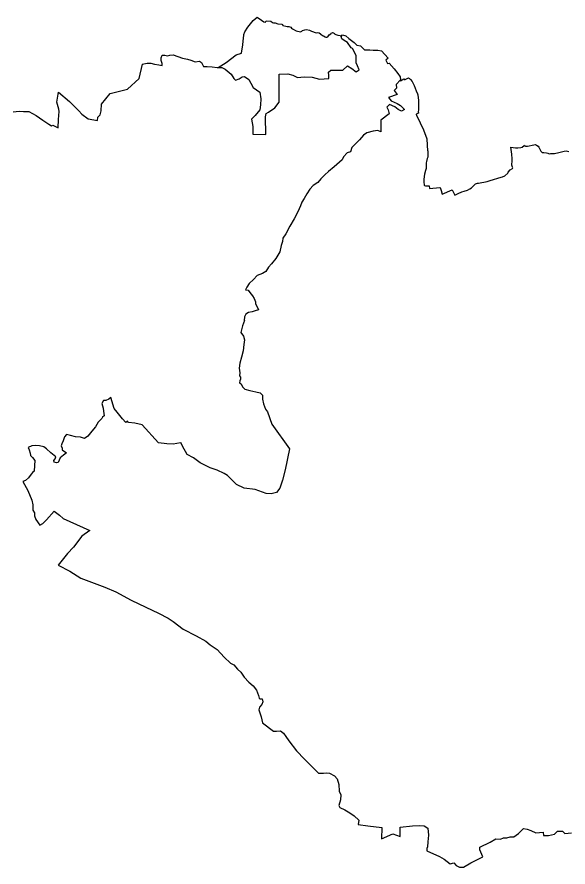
# Model space of a CAD drawing. Extents: x -678204 to -526855, y -1228851 to -1110393.
# Drawn here: x -651736 to -639391, y -1210933 to -1191898 of the extents above; entities that cross this region are included whole.
import ezdxf

# ---------------------------------------------------------------- set-up
doc = ezdxf.new("R2010")
doc.units = 0
for name, color, linetype in [('00_n_cyklo prujezdne rekreacni hlavni', 7, 'Continuous'), ('00_n_cyklo studie rekreacni hlavni', 7, 'Continuous'), ('00_n_cyklo trasovani rekreacni hlavni', 7, 'Continuous')]:
    doc.layers.add(name, color=color, linetype=linetype)

msp = doc.modelspace()

# ---------------------------------------------------------------- linework, layer by layer
at = {"layer": '00_n_cyklo prujezdne rekreacni hlavni'}
for points in [[(-648931, -1192951), (-648822, -1192932), (-648741, -1192932), (-648655, -1192951), (-648560, -1192970), (-648484, -1192984), (-648484, -1192937), (-648503, -1192875), (-648503, -1192809), (-648480, -1192756), (-648423, -1192756), (-648361, -1192766), (-648313, -1192756), (-648237, -1192747), (-648133, -1192785), (-648028, -1192818), (-647919, -1192842), (-647838, -1192861), (-647743, -1192899), (-647648, -1192885), (-647601, -1192918), (-647582, -1192965), (-647558, -1193008), (-647472, -1193003), (-647363, -1193013), (-647254, -1193027), (-647146, -1193032), (-647073, -1193067), (-646940, -1193177), (-646879, -1193276), (-646841, -1193311), (-646760, -1193284), (-646692, -1193238), (-646638, -1193231), (-646539, -1193299), (-646497, -1193379), (-646448, -1193475), (-646299, -1193578), (-646272, -1193727), (-646280, -1193868), (-646299, -1193974), (-646398, -1194100), (-646482, -1194188), (-646455, -1194348), (-646455, -1194520), (-646162, -1194528), (-646165, -1194135), (-646154, -1194058), (-646101, -1194028), (-645959, -1193933), (-645864, -1193807), (-645864, -1193181), (-645670, -1193173), (-645559, -1193200), (-645452, -1193250), (-645299, -1193238), (-645120, -1193242), (-644960, -1193288), (-644750, -1193276), (-644746, -1193204), (-644754, -1193131), (-644708, -1193086), (-644437, -1193089), (-644332, -1192989), (-644237, -1193051), (-644137, -1193122), (-644071, -1193084), (-644109, -1192989), (-644137, -1192923), (-644137, -1192856), (-644137, -1192771), (-644161, -1192714), (-644218, -1192604), (-644251, -1192590), (-644328, -1192466), (-644408, -1192424), (-644461, -1192390), (-644470, -1192338), (-644442, -1192295), (-644370, -1192319), (-644299, -1192376), (-644185, -1192471), (-644123, -1192528), (-644038, -1192547), (-643952, -1192633), (-643829, -1192633), (-643753, -1192638), (-643653, -1192642), (-643572, -1192657), (-643420, -1192818), (-643472, -1192861), (-643434, -1192937), (-643401, -1192932), (-643282, -1193056), (-643206, -1193160), (-643154, -1193241), (-643145, -1193303), (-643244, -1193407), (-643235, -1193493), (-643287, -1193545), (-643221, -1193630), (-643415, -1193697), (-643354, -1193778), (-643216, -1193835), (-643145, -1193877), (-643054, -1193972), (-643121, -1194006), (-643197, -1193968), (-643273, -1193906), (-643392, -1193854), (-643449, -1193920), (-643420, -1193977), (-643396, -1194067), (-643582, -1194210), (-643582, -1194471), (-643648, -1194443), (-643757, -1194457), (-643900, -1194495), (-643976, -1194543), (-644066, -1194647), (-644147, -1194733), (-644237, -1194823), (-644261, -1194918), (-644342, -1194942), (-644423, -1195032), (-644451, -1195094), (-644632, -1195255), (-644755, -1195360), (-644841, -1195436), (-644931, -1195521), (-644993, -1195602), (-645097, -1195673), (-645173, -1195754), (-645240, -1195858), (-645301, -1195963), (-645354, -1196048), (-645382, -1196124), (-645444, -1196258), (-645525, -1196419), (-645624, -1196581), (-645710, -1196752), (-645781, -1196847), (-645791, -1196923), (-645814, -1197018), (-645848, -1197160), (-645938, -1197307), (-646033, -1197426), (-646100, -1197502), (-646161, -1197597), (-646233, -1197640), (-646356, -1197687), (-646437, -1197778), (-646532, -1197868), (-646590, -1197949), (-646616, -1198005), (-646559, -1198016), (-646517, -1198064), (-646458, -1198143), (-646424, -1198205), (-646390, -1198275), (-646390, -1198321), (-646365, -1198371), (-646323, -1198452), (-646397, -1198477), (-646466, -1198504), (-646548, -1198518), (-646609, -1198549), (-646638, -1198612), (-646646, -1198692)], [(-651819, -1194020), (-651685, -1194005), (-651594, -1194013), (-651468, -1194016), (-651304, -1194104), (-651159, -1194211), (-651021, -1194299), (-650964, -1194337), (-650930, -1194318), (-650815, -1194379), (-650808, -1194196), (-650792, -1194016), (-650796, -1193959), (-650842, -1193803), (-650808, -1193582), (-650560, -1193791), (-650354, -1194001), (-650285, -1194070), (-650144, -1194180), (-649934, -1194219), (-649927, -1194142), (-649873, -1194089), (-649854, -1193997), (-649843, -1193852), (-649648, -1193612), (-649259, -1193513), (-648996, -1193276), (-648921, -1192951)], [(-646640, -1198692), (-646683, -1198812), (-646718, -1198961), (-646658, -1199047), (-646638, -1199127), (-646655, -1199233), (-646666, -1199373), (-646706, -1199519), (-646743, -1199648), (-646758, -1199765), (-646743, -1199865), (-646752, -1199931), (-646729, -1199965), (-646732, -1200008), (-646741, -1200045), (-646749, -1200088), (-646715, -1200114), (-646683, -1200180), (-646633, -1200233), (-646517, -1200259), (-646383, -1200294), (-646288, -1200315), (-646232, -1200367), (-646232, -1200453), (-646210, -1200561), (-646167, -1200682), (-646120, -1200742), (-646024, -1201018), (-645633, -1201567), (-645729, -1202040), (-645784, -1202269), (-645851, -1202452), (-645922, -1202544), (-646044, -1202575), (-646156, -1202569), (-646400, -1202478), (-646649, -1202452), (-646817, -1202366), (-646935, -1202247), (-647017, -1202165), (-647094, -1202118), (-647250, -1202049), (-647405, -1201993), (-647634, -1201885), (-647780, -1201773), (-647922, -1201695), (-648026, -1201506), (-648069, -1201424)], [(-648076, -1201434), (-648240, -1201464), (-648378, -1201456), (-648563, -1201434), (-648934, -1201033), (-649094, -1200990), (-649241, -1200981), (-649262, -1200951), (-649297, -1200981), (-649374, -1200895), (-649495, -1200748), (-649560, -1200662), (-649633, -1200420), (-649676, -1200455), (-649745, -1200485), (-649797, -1200485), (-649832, -1200550), (-649806, -1200657), (-649797, -1200722), (-649784, -1200826), (-649823, -1200860), (-649832, -1200890), (-649918, -1200968), (-649978, -1201072), (-650060, -1201175), (-650151, -1201287), (-650224, -1201335), (-650310, -1201304), (-650423, -1201296), (-650539, -1201270), (-650630, -1201244), (-650673, -1201296), (-650703, -1201386), (-650729, -1201460), (-650746, -1201503), (-650725, -1201550), (-650725, -1201594), (-650630, -1201658), (-650694, -1201710), (-650768, -1201770), (-650815, -1201874), (-650854, -1201883), (-650906, -1201865), (-650910, -1201826), (-650884, -1201792), (-650863, -1201749), (-650975, -1201658), (-651074, -1201568), (-651134, -1201524), (-651229, -1201499), (-651320, -1201490), (-651406, -1201503), (-651484, -1201537), (-651462, -1201589), (-651441, -1201667), (-651436, -1201719), (-651389, -1201762), (-651337, -1201831), (-651342, -1201939), (-651354, -1202072), (-651385, -1202090), (-651419, -1202137), (-651480, -1202215), (-651544, -1202275), (-651605, -1202297), (-651493, -1202504), (-651402, -1202715), (-651385, -1202819), (-651380, -1202939), (-651346, -1203000), (-651346, -1203069), (-651316, -1203151), (-651221, -1203276), (-651160, -1203241), (-651074, -1203160), (-650906, -1202965), (-650785, -1203052), (-650699, -1203129), (-650108, -1203397), (-650285, -1203522), (-650470, -1203768), (-650604, -1203910), (-650815, -1204173), (-650556, -1204311), (-650306, -1204467), (-649771, -1204665), (-649521, -1204769), (-649180, -1204959), (-648852, -1205114), (-648568, -1205252), (-648352, -1205364), (-648240, -1205437), (-648015, -1205606), (-647722, -1205757), (-647502, -1205877), (-647411, -1205955), (-647252, -1206063), (-647092, -1206235), (-646954, -1206365), (-646881, -1206404), (-646795, -1206499), (-646721, -1206568), (-646648, -1206684), (-646544, -1206792), (-646445, -1206878), (-646372, -1206973), (-646329, -1207090), (-646311, -1207150), (-646290, -1207167), (-646242, -1207167), (-646229, -1207232), (-646251, -1207292), (-646303, -1207357), (-646320, -1207413), (-646264, -1207573), (-646234, -1207702), (-645992, -1207888), (-645923, -1207888), (-645832, -1207883), (-645763, -1207939), (-645712, -1208013), (-645643, -1208108), (-645474, -1208328), (-645297, -1208518), (-644982, -1208828), (-644866, -1208828), (-644801, -1208824), (-644737, -1208832), (-644624, -1208888), (-644560, -1208962), (-644529, -1209087), (-644521, -1209234), (-644482, -1209316), (-644491, -1209432), (-644525, -1209557), (-644504, -1209600), (-644391, -1209652), (-644279, -1209721), (-644180, -1209786), (-644076, -1209885), (-644089, -1209980), (-643874, -1210014), (-643563, -1210045), (-643567, -1210299), (-643313, -1210191), (-643153, -1210252), (-643149, -1210044), (-642877, -1210014), (-642717, -1210006), (-642614, -1210014), (-642528, -1210062), (-642519, -1210221), (-642528, -1210368), (-642536, -1210480), (-642553, -1210515), (-642553, -1210571), (-642273, -1210700), (-642165, -1210760), (-642031, -1210864), (-641949, -1210842), (-641898, -1210903), (-641824, -1210933), (-641729, -1210933), (-641566, -1210838), (-641298, -1210709), (-641363, -1210549), (-641363, -1210489), (-641134, -1210376), (-641009, -1210303), (-640906, -1210307), (-640837, -1210277), (-640763, -1210277), (-640690, -1210260), (-640604, -1210260), (-640500, -1210186), (-640440, -1210122), (-640388, -1210074), (-640306, -1210083), (-640224, -1210113), (-640112, -1210165), (-639948, -1210152), (-639939, -1210230), (-639827, -1210230), (-639693, -1210195), (-639629, -1210130), (-639517, -1210130), (-639465, -1210186), (-639309, -1210165)]]:
    msp.add_lwpolyline(points, dxfattribs=at)
at = {"layer": '00_n_cyklo studie rekreacni hlavni'}
for p, q in [((-642532, -1194897), (-642545, -1194634)), ((-641986, -1195767), (-641923, -1195886))]:
    msp.add_line(p, q, dxfattribs=at)
for points in [[(-646705, -1192711), (-646678, -1192524), (-646658, -1192363), (-646655, -1192314), (-646652, -1192286), (-646628, -1192229), (-646565, -1192125), (-646442, -1191978), (-646355, -1191898), (-646257, -1191965), (-646207, -1192008), (-646172, -1192012), (-646153, -1191985), (-646046, -1191991), (-646013, -1192019), (-645989, -1192029), (-645951, -1192032), (-645891, -1192048), (-645803, -1192060), (-645788, -1192067), (-645779, -1192091), (-645714, -1192102), (-645683, -1192114), (-645648, -1192113), (-645601, -1192128), (-645589, -1192150), (-645562, -1192165), (-645479, -1192207), (-645386, -1192228), (-645358, -1192217), (-645337, -1192203), (-645286, -1192182), (-645249, -1192180), (-645183, -1192190), (-645135, -1192212), (-645033, -1192249), (-644997, -1192244), (-644965, -1192256), (-644937, -1192275), (-644929, -1192285), (-644890, -1192311), (-644869, -1192321), (-644831, -1192344), (-644819, -1192351), (-644810, -1192352), (-644797, -1192351), (-644777, -1192344), (-644769, -1192339), (-644739, -1192300), (-644708, -1192275), (-644696, -1192263), (-644673, -1192249), (-644667, -1192243), (-644647, -1192250), (-644635, -1192258), (-644625, -1192266), (-644614, -1192279), (-644592, -1192290), (-644547, -1192304), (-644497, -1192314), (-644459, -1192321)], [(-647053, -1192914), (-646823, -1192748), (-646705, -1192711)], [(-647230, -1193030), (-647109, -1192957), (-647053, -1192914)], [(-643149, -1193308), (-643144, -1193324), (-643070, -1193282), (-643057, -1193293), (-643051, -1193302), (-642967, -1193263), (-642942, -1193273), (-642917, -1193296), (-642879, -1193345), (-642838, -1193433), (-642793, -1193550), (-642766, -1193615), (-642753, -1193644), (-642742, -1193768), (-642739, -1193979), (-642748, -1194019), (-642741, -1194042), (-642740, -1194050), (-642776, -1194064), (-642783, -1194072)], [(-642545, -1194634), (-642623, -1194432), (-642699, -1194273), (-642779, -1194106), (-642788, -1194078), (-642783, -1194072)], [(-640651, -1194968), (-640668, -1194813), (-640565, -1194828), (-640513, -1194829), (-640446, -1194823), (-640417, -1194810), (-640376, -1194778), (-640365, -1194770), (-640357, -1194781), (-640343, -1194789), (-640322, -1194792), (-640296, -1194787), (-640153, -1194758), (-640129, -1194756), (-640093, -1194770), (-640063, -1194792), (-640045, -1194812), (-639999, -1194900), (-639985, -1194918), (-639966, -1194930), (-639935, -1194932), (-639874, -1194937), (-639843, -1194948), (-639813, -1194960), (-639782, -1194958), (-639692, -1194954), (-639595, -1194933), (-639537, -1194916), (-639480, -1194903), (-639434, -1194897), (-639375, -1194908)], [(-642532, -1194897), (-642528, -1194986), (-642533, -1195033), (-642543, -1195068), (-642564, -1195137), (-642568, -1195164), (-642571, -1195294), (-642583, -1195336), (-642603, -1195417), (-642622, -1195527), (-642619, -1195586), (-642614, -1195660), (-642604, -1195673), (-642587, -1195678), (-642500, -1195675), (-642497, -1195736), (-642264, -1195718), (-642256, -1195717), (-642236, -1195781), (-642208, -1195866), (-641986, -1195767), (-641985, -1195770)], [(-641522, -1195693), (-641467, -1195635), (-641444, -1195629), (-641418, -1195618), (-641396, -1195619), (-641205, -1195578), (-641134, -1195561), (-640888, -1195488), (-640858, -1195478), (-640803, -1195455), (-640741, -1195398), (-640730, -1195373), (-640683, -1195320), (-640636, -1195288), (-640630, -1195274), (-640631, -1195260), (-640648, -1195215), (-640645, -1195115), (-640640, -1195071), (-640651, -1194968)], [(-641923, -1195886), (-641849, -1195850), (-641771, -1195810), (-641719, -1195795), (-641642, -1195774), (-641594, -1195749), (-641554, -1195722), (-641523, -1195694), (-641522, -1195693)]]:
    msp.add_lwpolyline(points, dxfattribs=at)
at = {"layer": '00_n_cyklo trasovani rekreacni hlavni'}
for p, q in [((-642532, -1194897), (-642545, -1194634)), ((-641986, -1195767), (-641923, -1195886))]:
    msp.add_line(p, q, dxfattribs=at)
for points in [[(-646705, -1192711), (-646678, -1192524), (-646658, -1192363), (-646655, -1192314), (-646652, -1192286), (-646628, -1192229), (-646565, -1192125), (-646442, -1191978), (-646355, -1191898), (-646257, -1191965), (-646207, -1192008), (-646172, -1192012), (-646153, -1191985), (-646046, -1191991), (-646013, -1192019), (-645989, -1192029), (-645951, -1192032), (-645891, -1192048), (-645803, -1192060), (-645788, -1192067), (-645779, -1192091), (-645714, -1192102), (-645683, -1192114), (-645648, -1192113), (-645601, -1192128), (-645589, -1192150), (-645562, -1192165), (-645479, -1192207), (-645386, -1192228), (-645358, -1192217), (-645337, -1192203), (-645286, -1192182), (-645249, -1192180), (-645183, -1192190), (-645135, -1192212), (-645033, -1192249), (-644997, -1192244), (-644965, -1192256), (-644937, -1192275), (-644929, -1192285), (-644890, -1192311), (-644869, -1192321), (-644831, -1192344), (-644819, -1192351), (-644810, -1192352), (-644797, -1192351), (-644777, -1192344), (-644769, -1192339), (-644739, -1192300), (-644708, -1192275), (-644696, -1192263), (-644673, -1192249), (-644667, -1192243), (-644647, -1192250), (-644635, -1192258), (-644625, -1192266), (-644614, -1192279), (-644592, -1192290), (-644547, -1192304), (-644497, -1192314), (-644459, -1192321)], [(-648931, -1192951), (-648822, -1192932), (-648741, -1192932), (-648655, -1192951), (-648560, -1192970), (-648484, -1192984), (-648484, -1192937), (-648503, -1192875), (-648503, -1192809), (-648480, -1192756), (-648423, -1192756), (-648361, -1192766), (-648313, -1192756), (-648237, -1192747), (-648133, -1192785), (-648028, -1192818), (-647919, -1192842), (-647838, -1192861), (-647743, -1192899), (-647648, -1192885), (-647601, -1192918), (-647582, -1192965), (-647558, -1193008), (-647472, -1193003), (-647363, -1193013), (-647254, -1193027), (-647146, -1193032), (-647073, -1193067), (-646940, -1193177), (-646879, -1193276), (-646841, -1193311), (-646760, -1193284), (-646692, -1193238), (-646638, -1193231), (-646539, -1193299), (-646497, -1193379), (-646448, -1193475), (-646299, -1193578), (-646272, -1193727), (-646280, -1193868), (-646299, -1193974), (-646398, -1194100), (-646482, -1194188), (-646455, -1194348), (-646455, -1194520), (-646162, -1194528), (-646165, -1194135), (-646154, -1194058), (-646101, -1194028), (-645959, -1193933), (-645864, -1193807), (-645864, -1193181), (-645670, -1193173), (-645559, -1193200), (-645452, -1193250), (-645299, -1193238), (-645120, -1193242), (-644960, -1193288), (-644750, -1193276), (-644746, -1193204), (-644754, -1193131), (-644708, -1193086), (-644437, -1193089), (-644332, -1192989), (-644237, -1193051), (-644137, -1193122), (-644071, -1193084), (-644109, -1192989), (-644137, -1192923), (-644137, -1192856), (-644137, -1192771), (-644161, -1192714), (-644218, -1192604), (-644251, -1192590), (-644328, -1192466), (-644408, -1192424), (-644461, -1192390), (-644470, -1192338), (-644442, -1192295), (-644370, -1192319), (-644299, -1192376), (-644185, -1192471), (-644123, -1192528), (-644038, -1192547), (-643952, -1192633), (-643829, -1192633), (-643753, -1192638), (-643653, -1192642), (-643572, -1192657), (-643420, -1192818), (-643472, -1192861), (-643434, -1192937), (-643401, -1192932), (-643282, -1193056), (-643206, -1193160), (-643154, -1193241), (-643145, -1193303), (-643244, -1193407), (-643235, -1193493), (-643287, -1193545), (-643221, -1193630), (-643415, -1193697), (-643354, -1193778), (-643216, -1193835), (-643145, -1193877), (-643054, -1193972), (-643121, -1194006), (-643197, -1193968), (-643273, -1193906), (-643392, -1193854), (-643449, -1193920), (-643420, -1193977), (-643396, -1194067), (-643582, -1194210), (-643582, -1194471), (-643648, -1194443), (-643757, -1194457), (-643900, -1194495), (-643976, -1194543), (-644066, -1194647), (-644147, -1194733), (-644237, -1194823), (-644261, -1194918), (-644342, -1194942), (-644423, -1195032), (-644451, -1195094), (-644632, -1195255), (-644755, -1195360), (-644841, -1195436), (-644931, -1195521), (-644993, -1195602), (-645097, -1195673), (-645173, -1195754), (-645240, -1195858), (-645301, -1195963), (-645354, -1196048), (-645382, -1196124), (-645444, -1196258), (-645525, -1196419), (-645624, -1196581), (-645710, -1196752), (-645781, -1196847), (-645791, -1196923), (-645814, -1197018), (-645848, -1197160), (-645938, -1197307), (-646033, -1197426), (-646100, -1197502), (-646161, -1197597), (-646233, -1197640), (-646356, -1197687), (-646437, -1197778), (-646532, -1197868), (-646590, -1197949), (-646616, -1198005), (-646559, -1198016), (-646517, -1198064), (-646458, -1198143), (-646424, -1198205), (-646390, -1198275), (-646390, -1198321), (-646365, -1198371), (-646323, -1198452), (-646397, -1198477), (-646466, -1198504), (-646548, -1198518), (-646609, -1198549), (-646638, -1198612), (-646646, -1198692)], [(-647053, -1192914), (-646823, -1192748), (-646705, -1192711)], [(-647230, -1193030), (-647109, -1192957), (-647053, -1192914)], [(-651819, -1194020), (-651685, -1194005), (-651594, -1194013), (-651468, -1194016), (-651304, -1194104), (-651159, -1194211), (-651021, -1194299), (-650964, -1194337), (-650930, -1194318), (-650815, -1194379), (-650808, -1194196), (-650792, -1194016), (-650796, -1193959), (-650842, -1193803), (-650808, -1193582), (-650560, -1193791), (-650354, -1194001), (-650285, -1194070), (-650144, -1194180), (-649934, -1194219), (-649927, -1194142), (-649873, -1194089), (-649854, -1193997), (-649843, -1193852), (-649648, -1193612), (-649259, -1193513), (-648996, -1193276), (-648921, -1192951)], [(-643149, -1193308), (-643144, -1193324), (-643070, -1193282), (-643057, -1193293), (-643051, -1193302), (-642967, -1193263), (-642942, -1193273), (-642917, -1193296), (-642879, -1193345), (-642838, -1193433), (-642793, -1193550), (-642766, -1193615), (-642753, -1193644), (-642742, -1193768), (-642739, -1193979), (-642748, -1194019), (-642741, -1194042), (-642740, -1194050), (-642776, -1194064), (-642783, -1194072)], [(-642545, -1194634), (-642623, -1194432), (-642699, -1194273), (-642779, -1194106), (-642788, -1194078), (-642783, -1194072)], [(-640651, -1194968), (-640668, -1194813), (-640565, -1194828), (-640513, -1194829), (-640446, -1194823), (-640417, -1194810), (-640376, -1194778), (-640365, -1194770), (-640357, -1194781), (-640343, -1194789), (-640322, -1194792), (-640296, -1194787), (-640153, -1194758), (-640129, -1194756), (-640093, -1194770), (-640063, -1194792), (-640045, -1194812), (-639999, -1194900), (-639985, -1194918), (-639966, -1194930), (-639935, -1194932), (-639874, -1194937), (-639843, -1194948), (-639813, -1194960), (-639782, -1194958), (-639692, -1194954), (-639595, -1194933), (-639537, -1194916), (-639480, -1194903), (-639434, -1194897), (-639375, -1194908)], [(-642532, -1194897), (-642528, -1194986), (-642533, -1195033), (-642543, -1195068), (-642564, -1195137), (-642568, -1195164), (-642571, -1195294), (-642583, -1195336), (-642603, -1195417), (-642622, -1195527), (-642619, -1195586), (-642614, -1195660), (-642604, -1195673), (-642587, -1195678), (-642500, -1195675), (-642497, -1195736), (-642264, -1195718), (-642256, -1195717), (-642236, -1195781), (-642208, -1195866), (-641986, -1195767), (-641985, -1195770)], [(-641522, -1195693), (-641467, -1195635), (-641444, -1195629), (-641418, -1195618), (-641396, -1195619), (-641205, -1195578), (-641134, -1195561), (-640888, -1195488), (-640858, -1195478), (-640803, -1195455), (-640741, -1195398), (-640730, -1195373), (-640683, -1195320), (-640636, -1195288), (-640630, -1195274), (-640631, -1195260), (-640648, -1195215), (-640645, -1195115), (-640640, -1195071), (-640651, -1194968)], [(-641923, -1195886), (-641849, -1195850), (-641771, -1195810), (-641719, -1195795), (-641642, -1195774), (-641594, -1195749), (-641554, -1195722), (-641523, -1195694), (-641522, -1195693)], [(-646640, -1198692), (-646683, -1198812), (-646718, -1198961), (-646658, -1199047), (-646638, -1199127), (-646655, -1199233), (-646666, -1199373), (-646706, -1199519), (-646743, -1199648), (-646758, -1199765), (-646743, -1199865), (-646752, -1199931), (-646729, -1199965), (-646732, -1200008), (-646741, -1200045), (-646749, -1200088), (-646715, -1200114), (-646683, -1200180), (-646633, -1200233), (-646517, -1200259), (-646383, -1200294), (-646288, -1200315), (-646232, -1200367), (-646232, -1200453), (-646210, -1200561), (-646167, -1200682), (-646120, -1200742), (-646024, -1201018), (-645633, -1201567), (-645729, -1202040), (-645784, -1202269), (-645851, -1202452), (-645922, -1202544), (-646044, -1202575), (-646156, -1202569), (-646400, -1202478), (-646649, -1202452), (-646817, -1202366), (-646935, -1202247), (-647017, -1202165), (-647094, -1202118), (-647250, -1202049), (-647405, -1201993), (-647634, -1201885), (-647780, -1201773), (-647922, -1201695), (-648026, -1201506), (-648069, -1201424)], [(-648076, -1201434), (-648240, -1201464), (-648378, -1201456), (-648563, -1201434), (-648934, -1201033), (-649094, -1200990), (-649241, -1200981), (-649262, -1200951), (-649297, -1200981), (-649374, -1200895), (-649495, -1200748), (-649560, -1200662), (-649633, -1200420), (-649676, -1200455), (-649745, -1200485), (-649797, -1200485), (-649832, -1200550), (-649806, -1200657), (-649797, -1200722), (-649784, -1200826), (-649823, -1200860), (-649832, -1200890), (-649918, -1200968), (-649978, -1201072), (-650060, -1201175), (-650151, -1201287), (-650224, -1201335), (-650310, -1201304), (-650423, -1201296), (-650539, -1201270), (-650630, -1201244), (-650673, -1201296), (-650703, -1201386), (-650729, -1201460), (-650746, -1201503), (-650725, -1201550), (-650725, -1201594), (-650630, -1201658), (-650694, -1201710), (-650768, -1201770), (-650815, -1201874), (-650854, -1201883), (-650906, -1201865), (-650910, -1201826), (-650884, -1201792), (-650863, -1201749), (-650975, -1201658), (-651074, -1201568), (-651134, -1201524), (-651229, -1201499), (-651320, -1201490), (-651406, -1201503), (-651484, -1201537), (-651462, -1201589), (-651441, -1201667), (-651436, -1201719), (-651389, -1201762), (-651337, -1201831), (-651342, -1201939), (-651354, -1202072), (-651385, -1202090), (-651419, -1202137), (-651480, -1202215), (-651544, -1202275), (-651605, -1202297), (-651493, -1202504), (-651402, -1202715), (-651385, -1202819), (-651380, -1202939), (-651346, -1203000), (-651346, -1203069), (-651316, -1203151), (-651221, -1203276), (-651160, -1203241), (-651074, -1203160), (-650906, -1202965), (-650785, -1203052), (-650699, -1203129), (-650108, -1203397), (-650285, -1203522), (-650470, -1203768), (-650604, -1203910), (-650815, -1204173), (-650556, -1204311), (-650306, -1204467), (-649771, -1204665), (-649521, -1204769), (-649180, -1204959), (-648852, -1205114), (-648568, -1205252), (-648352, -1205364), (-648240, -1205437), (-648015, -1205606), (-647722, -1205757), (-647502, -1205877), (-647411, -1205955), (-647252, -1206063), (-647092, -1206235), (-646954, -1206365), (-646881, -1206404), (-646795, -1206499), (-646721, -1206568), (-646648, -1206684), (-646544, -1206792), (-646445, -1206878), (-646372, -1206973), (-646329, -1207090), (-646311, -1207150), (-646290, -1207167), (-646242, -1207167), (-646229, -1207232), (-646251, -1207292), (-646303, -1207357), (-646320, -1207413), (-646264, -1207573), (-646234, -1207702), (-645992, -1207888), (-645923, -1207888), (-645832, -1207883), (-645763, -1207939), (-645712, -1208013), (-645643, -1208108), (-645474, -1208328), (-645297, -1208518), (-644982, -1208828), (-644866, -1208828), (-644801, -1208824), (-644737, -1208832), (-644624, -1208888), (-644560, -1208962), (-644529, -1209087), (-644521, -1209234), (-644482, -1209316), (-644491, -1209432), (-644525, -1209557), (-644504, -1209600), (-644391, -1209652), (-644279, -1209721), (-644180, -1209786), (-644076, -1209885), (-644089, -1209980), (-643874, -1210014), (-643563, -1210045), (-643567, -1210299), (-643313, -1210191), (-643153, -1210252), (-643149, -1210044), (-642877, -1210014), (-642717, -1210006), (-642614, -1210014), (-642528, -1210062), (-642519, -1210221), (-642528, -1210368), (-642536, -1210480), (-642553, -1210515), (-642553, -1210571), (-642273, -1210700), (-642165, -1210760), (-642031, -1210864), (-641949, -1210842), (-641898, -1210903), (-641824, -1210933), (-641729, -1210933), (-641566, -1210838), (-641298, -1210709), (-641363, -1210549), (-641363, -1210489), (-641134, -1210376), (-641009, -1210303), (-640906, -1210307), (-640837, -1210277), (-640763, -1210277), (-640690, -1210260), (-640604, -1210260), (-640500, -1210186), (-640440, -1210122), (-640388, -1210074), (-640306, -1210083), (-640224, -1210113), (-640112, -1210165), (-639948, -1210152), (-639939, -1210230), (-639827, -1210230), (-639693, -1210195), (-639629, -1210130), (-639517, -1210130), (-639465, -1210186), (-639309, -1210165)]]:
    msp.add_lwpolyline(points, dxfattribs=at)

doc.saveas('drawing.dxf')
